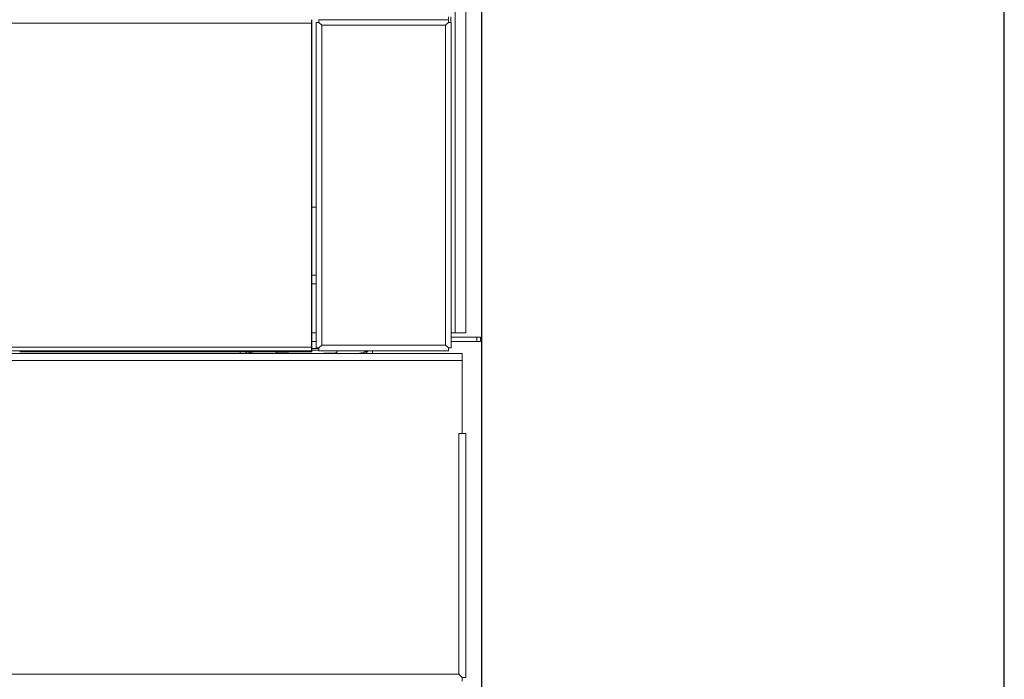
# Model space of a CAD drawing. Header units: millimetres. Extents: x -727 to 69715, y -15705 to 98123.
# Tile 313 of 316: x 66669 to 66952, y 93939 to 94128. Entities that reach past the tile are written whole.
import ezdxf

# ---------------------------------------------------------------- set-up
doc = ezdxf.new("R2010")
doc.units = ezdxf.units.MM
doc.layers.add('UT_ZARIZENI - ZDROJ TEPLA', color=3, linetype='Continuous', lineweight=35)

msp = doc.modelspace()

# ---------------------------------------------------------------- linework, layer by layer
at = {"color": 8}
for p, q in [((66952.02, 92951.89), (66952.02, 95501.89)), ((66802.02, 92951.89), (66802.02, 95351.89))]:
    msp.add_line(p, q, dxfattribs=at)
at = {"layer": 'UT_ZARIZENI - ZDROJ TEPLA', "lineweight": 13}
for p, q in [((66794.37, 94037.99), (66794.37, 94872.49)), ((66797.37, 94037.99), (66797.37, 94798.99)), ((66792.42, 94127.84), (66792.42, 94128.64)), ((66793.12, 94127.04), (66793.12, 94128.64)), ((66436.72, 94126.84), (66753.07, 94126.84)), ((66753.07, 94126.84), (66753.07, 94033.84)), ((66753.22, 94127.84), (66753.23, 94091.74)), ((66755.23, 94127.04), (66754.43, 94127.04)), ((66754.43, 94033.64), (66754.43, 94127.04)), ((66756.03, 94126.24), (66755.23, 94127.04)), ((66755.24, 94127.04), (66755.24, 94127.84)), ((66755.24, 94127.84), (66792.42, 94127.84)), ((66756.03, 94126.24), (66755.24, 94127.04)), ((66756.03, 94126.24), (66756.03, 94034.44)), ((66791.62, 94126.24), (66756.03, 94126.24)), ((66791.62, 94126.24), (66792.42, 94127.04)), ((66791.62, 94126.24), (66792.42, 94127.04)), ((66791.62, 94034.44), (66791.62, 94126.24)), ((66792.42, 94127.04), (66792.42, 94127.84)), ((66792.42, 94127.04), (66793.22, 94127.04)), ((66793.22, 94127.04), (66793.22, 94033.64)), ((66753.23, 94091.74), (66753.23, 94088.49)), ((66753.23, 94088.49), (66753.23, 94035.49)), ((66753.23, 94074.04), (66754.43, 94074.04)), ((66753.23, 94054.54), (66754.43, 94054.54)), ((66753.23, 94052.04), (66754.43, 94052.04)), ((66753.23, 94037.99), (66754.43, 94037.99)), ((66753.23, 94035.49), (66754.43, 94035.49)), ((66753.23, 94035.49), (66753.23, 94032.54)), ((66794.37, 94037.99), (66793.22, 94037.99)), ((66800.62, 94036.74), (66793.22, 94036.74)), ((66800.62, 94035.49), (66793.22, 94035.49)), ((66794.37, 94037.99), (66797.37, 94037.99)), ((66800.62, 94036.74), (66801.62, 94036.74)), ((66800.62, 94035.49), (66800.62, 94036.74)), ((66800.62, 94035.49), (66801.62, 94035.49)), ((66801.62, 94035.49), (66801.62, 94036.74)), ((66413.92, 94033.84), (66753.07, 94033.84)), ((66753.08, 94032.84), (66414.22, 94032.84)), ((66669.32, 94032.54), (66674.24, 94032.54)), ((66674.19, 94032.84), (66674.24, 94032.54)), ((66674.24, 94032.54), (66674.63, 94032.54)), ((66674.58, 94032.84), (66674.63, 94032.54)), ((66674.63, 94032.54), (66687.96, 94032.54)), ((66687.96, 94032.54), (66688.01, 94032.84)), ((66687.96, 94032.54), (66688.08, 94032.54)), ((66688.13, 94032.84), (66688.08, 94032.54)), ((66688.08, 94032.54), (66710.26, 94032.54)), ((66710.21, 94032.84), (66710.26, 94032.54)), ((66710.26, 94032.54), (66710.38, 94032.54)), ((66710.33, 94032.84), (66710.38, 94032.54)), ((66710.38, 94032.54), (66723.65, 94032.54)), ((66723.65, 94032.54), (66723.7, 94032.84)), ((66723.65, 94032.54), (66724.14, 94032.54)), ((66724.19, 94032.84), (66724.14, 94032.54)), ((66724.14, 94032.54), (66726.11, 94032.54)), ((66726.11, 94032.54), (66726.16, 94032.84)), ((66726.11, 94032.54), (66743.14, 94032.54)), ((66732.62, 94032.04), (66732.62, 94032.54)), ((66743.14, 94032.54), (66743.09, 94032.84)), ((66743.14, 94032.54), (66744.12, 94032.54)), ((66744.12, 94032.54), (66744.07, 94032.84)), ((66744.12, 94032.54), (66744.53, 94032.54)), ((66744.53, 94032.54), (66744.47, 94032.84)), ((66744.53, 94032.54), (66746.51, 94032.54)), ((66746.46, 94032.84), (66746.51, 94032.54)), ((66746.51, 94032.54), (66746.63, 94032.54)), ((66746.58, 94032.84), (66746.63, 94032.54)), ((66746.63, 94032.54), (66753.19, 94032.54)), ((66753.19, 94032.84), (66753.08, 94032.84)), ((66753.19, 94032.54), (66753.19, 94032.84)), ((66753.19, 94032.54), (66753.23, 94032.54)), ((66755.23, 94033.64), (66754.43, 94033.64)), ((66756.03, 94034.44), (66755.23, 94033.64)), ((66756.03, 94034.44), (66755.24, 94033.64)), ((66755.24, 94033.64), (66755.24, 94032.84)), ((66755.24, 94033.64), (66755.24, 94033.64)), ((66792.42, 94032.84), (66755.24, 94032.84)), ((66755.47, 94033.88), (66755.47, 94033.88)), ((66756.03, 94034.44), (66791.62, 94034.44)), ((66769.26, 94032.74), (66769.26, 94032.84)), ((66770.62, 94032.04), (66770.62, 94032.84)), ((66791.62, 94034.44), (66792.42, 94033.64)), ((66791.62, 94034.44), (66792.42, 94033.64)), ((66792.19, 94033.88), (66792.19, 94033.88)), ((66792.42, 94033.64), (66792.42, 94033.64)), ((66792.42, 94033.64), (66792.42, 94032.84)), ((66792.42, 94033.64), (66793.22, 94033.64)), ((66403.62, 94030.04), (66796.37, 94030.04)), ((66796.37, 94032.04), (66403.64, 94032.04)), ((66796.37, 94030.04), (66796.37, 94032.04)), ((66796.37, 94009.04), (66796.37, 94030.04)), ((66795.37, 94009.04), (66795.37, 94009.04)), ((66795.37, 93940.04), (66795.37, 94009.04)), ((66795.37, 94009.04), (66796.37, 94009.04)), ((66795.37, 94009.04), (66797.37, 94009.04)), ((66797.37, 94009.04), (66797.37, 93939.04)), ((66795.37, 93940.04), (66403.62, 93940.04)), ((66795.37, 93940.04), (66796.37, 93939.04)), ((66795.37, 93940.04), (66796.37, 93939.04)), ((66796.37, 93939.04), (66797.37, 93939.04)), ((66796.37, 93939.04), (66796.37, 93938.04))]:
    msp.add_line(p, q, dxfattribs=at)
for points, knots in [([(66753.07, 94126.84), (66753.07, 94127.1), (66753.07, 94127.36), (66753.07, 94127.55), (66753.08, 94127.73), (66753.08, 94127.84), (66753.08, 94127.84)], [0, 0, 0, 0, 0.5, 0.5, 0.5, 0.9999991, 0.9999991, 0.9999991, 0.9999991]), ([(66736.6, 94032.04), (66736.42, 94032.07), (66736.24, 94032.11), (66736.06, 94032.15), (66735.54, 94032.26), (66735.05, 94032.4), (66734.59, 94032.54)], [0.4195903, 0.4195903, 0.4195903, 0.4195903, 0.5295235, 0.5295235, 0.5295235, 0.8528723, 0.8528723, 0.8528723, 0.8528723]), ([(66742.76, 94032.54), (66742.79, 94032.49), (66742.83, 94032.45), (66742.98, 94032.32), (66743.08, 94032.25), (66743.36, 94032.14), (66743.49, 94032.13), (66743.54, 94032.13)], [-0.02713278, -0.02713278, -0.02713278, -0.02713278, -0.02203393, -0.02203393, -0.01331166, -0.01331166, -0.00027583, -0.00027583, -0.00027583, -0.00027583]), ([(66753.07, 94033.84), (66753.07, 94033.58), (66753.07, 94033.32), (66753.07, 94033.13), (66753.08, 94032.95), (66753.08, 94032.84), (66753.08, 94032.84)], [0, 0, 0, 0, 0.50037, 0.50037, 0.50037, 1, 1, 1, 1]), ([(66753.23, 94033.5), (66753.68, 94033.5), (66754.13, 94033.49), (66754.56, 94033.49), (66754.65, 94033.48), (66754.75, 94033.48), (66754.85, 94033.48), (66754.98, 94033.48), (66755.11, 94033.48), (66755.24, 94033.47)], [0.622242, 0.622242, 0.622242, 0.622242, 0.7261586, 0.7261586, 0.7261586, 0.75, 0.75, 0.75, 0.7832346, 0.7832346, 0.7832346, 0.7832346]), ([(66753.23, 94033.04), (66753.45, 94033.04), (66753.66, 94033.04), (66754.41, 94033.04), (66754.86, 94033.04), (66755.24, 94033.04)], [-0.4914847, -0.4914847, -0.4914847, -0.4914847, -0.4399533, -0.4399533, -0.3095118, -0.3095118, -0.3095118, -0.3095118]), ([(66760.63, 94032.84), (66760.61, 94032.79), (66760.59, 94032.75), (66760.53, 94032.62), (66760.47, 94032.5), (66760.26, 94032.31), (66760.16, 94032.25), (66759.88, 94032.14), (66759.75, 94032.13), (66759.7, 94032.13)], [0.02042092, 0.02042092, 0.02042092, 0.02042092, 0.03496982, 0.03496982, 0.06410113, 0.06410113, 0.08619318, 0.08619318, 0.11921137, 0.11921137, 0.11921137, 0.11921137]), ([(66766.63, 94032.04), (66766.64, 94032.04), (66766.66, 94032.05), (66766.67, 94032.05), (66766.73, 94032.06), (66766.79, 94032.07), (66766.85, 94032.08), (66766.88, 94032.09), (66766.91, 94032.09), (66766.94, 94032.1), (66766.97, 94032.11), (66767.02, 94032.12), (66767.03, 94032.12), (66767.17, 94032.15), (66767.33, 94032.18), (66767.5, 94032.23), (66767.65, 94032.26), (66767.8, 94032.3), (66767.97, 94032.34), (66768.11, 94032.38), (66768.26, 94032.42), (66768.41, 94032.47), (66768.55, 94032.51), (66768.69, 94032.55), (66768.84, 94032.6), (66768.98, 94032.64), (66769.11, 94032.69), (66769.25, 94032.74), (66769.26, 94032.74), (66769.26, 94032.74), (66769.26, 94032.74)], [0.4315391, 0.4315391, 0.4315391, 0.4315391, 0.4375, 0.4375, 0.4375, 0.46875, 0.46875, 0.46875, 0.484375, 0.484375, 0.484375, 0.5, 0.5, 0.5, 0.6346696, 0.6346696, 0.6346696, 0.7444151, 0.7444151, 0.7444151, 0.8386835, 0.8386835, 0.8386835, 0.9225179, 0.9225179, 0.9225179, 0.9987039, 0.9987039, 0.9987039, 1, 1, 1, 1]), ([(66759.7, 94032.14), (66757, 94032.09), (66754.28, 94032.07), (66748.96, 94032.07), (66746.23, 94032.09), (66743.54, 94032.14)], [2.832253, 2.832253, 2.832253, 2.832253, 3.630765, 3.630765, 4.429277, 4.429277, 4.429277, 4.429277])]:
    msp.add_open_spline(points, degree=3, knots=knots, dxfattribs=at)
for points in [[(66734.67, 94032.04), (66734.51, 94032.19), (66734.34, 94032.35), (66734.16, 94032.54)], [(66765.18, 94032.84), (66766.65, 94032.77), (66768.01, 94032.74), (66769.26, 94032.74)], [(66769.26, 94032.74), (66769.02, 94032.47), (66768.78, 94032.24), (66768.56, 94032.04)], [(66743.49, 94032.13), (66743.04, 94032.1), (66742.61, 94032.07), (66742.19, 94032.04)], [(66759.7, 94032.13), (66760.11, 94032.1), (66760.53, 94032.07), (66760.94, 94032.04)]]:
    msp.add_open_spline(points, degree=3, dxfattribs=at)

doc.saveas('drawing.dxf')
